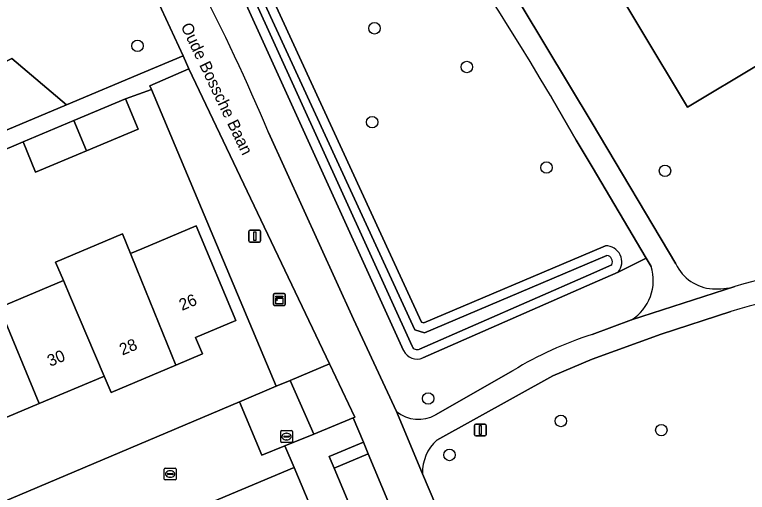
# Model space of a CAD drawing. Extents: x 157767 to 159172, y 387839 to 389425.
# Drawn here: x 158950.8 to 159013.2, y 388369.9 to 388410.5 of the extents above; entities that cross this region are included whole.
import ezdxf

# ---------------------------------------------------------------- set-up
doc = ezdxf.new("R2010")
doc.units = 0
for name, color, linetype in [('IMGEO_Berm_groen', 7, 'Continuous'), ('IMGEO_Boom', 7, 'Continuous'), ('IMGEO_Erf', 7, 'Continuous'), ('IMGEO_Fietspad_gesloten', 7, 'Continuous'), ('IMGEO_Groenvoorziening', 7, 'Continuous'), ('IMGEO_Kast', 7, 'Continuous'), ('IMGEO_Kolk', 7, 'Continuous'), ('IMGEO_Lichtmast', 7, 'Continuous'), ('IMGEO_Oever', 7, 'Continuous'), ('IMGEO_Openbare_ruimte_label', 7, 'Continuous'), ('IMGEO_Pand', 7, 'Continuous'), ('IMGEO_Pand_nummerreeks', 7, 'Continuous'), ('IMGEO_Parkeervlak_open', 7, 'Continuous'), ('IMGEO_Rioolput', 7, 'Continuous'), ('IMGEO_Terreindeel_gesloten', 7, 'Continuous'), ('IMGEO_Verkeersbordpaal', 7, 'Continuous'), ('IMGEO_Voetpad_gesloten', 7, 'Continuous'), ('IMGEO_Voetpad_open', 7, 'Continuous'), ('IMGEO_Waterloop', 7, 'Continuous')]:
    doc.layers.add(name, color=color, linetype=linetype)

msp = doc.modelspace()

# ---------------------------------------------------------------- linework, layer by layer
at = {"layer": 'IMGEO_Berm_groen'}
for points in [[(158983.946, 388381.961), (158958.733, 388437.356)], [(158972.442, 388400.496), (158979.69, 388384.637), (158983.336, 388376.776)], [(159005.019, 388389.108), (159004.606, 388389.804), (159002.227, 388388.624), (159000, 388387.648), (158985.592, 388381.333)], [(158999.99, 388383.329), (159003.341, 388384.557)], [(158986.672, 388376.497), (158993.264, 388380.261)]]:
    msp.add_lwpolyline(points, dxfattribs=at)
for centre, radius, start, end in [((158809.264, 388331.751), 177.068, 22.84498, 27.44087), ((159001.261, 388387.909), 3.945, 301.82642, 17.69469), ((159009.809, 388352.896), 31.978, 107.88193, 121.15736), ((158985.087, 388382.48), 1.253, 204.45972, 293.77347), ((158985.204, 388379.029), 2.927, 230.33583, 300.10278)]:
    msp.add_arc(centre, radius, start, end, dxfattribs=at)
at = {"layer": 'IMGEO_Boom'}
for centre in [(158981.466, 388409.366), (158961.279, 388407.869), (158989.329, 388406.075), (158981.261, 388401.376), (158996.112, 388397.518), (159006.202, 388397.236), (158986.031, 388377.871), (158997.34, 388375.967), (159005.89, 388375.189), (158987.855, 388373.076)]:
    msp.add_circle(centre, 0.489, dxfattribs=at)
at = {"layer": 'IMGEO_Erf'}
for points in [[(158935.672, 388363.11), (158969.976, 388377.598), (158973.092, 388378.915), (158962.485, 388404.156), (158960.256, 388403.354), (158961.33, 388400.79), (158956.928, 388398.946), (158952.605, 388397.136), (158951.532, 388399.7), (158949.195, 388398.712)], [(158949.49, 388385.604), (158954.97, 388387.907), (158954.296, 388389.481), (158960.01, 388391.885), (158960.69, 388390.209), (158961.658, 388390.616), (158966.267, 388392.553), (158969.646, 388384.511), (158966.232, 388383.077), (158966.827, 388381.662), (158964.547, 388380.704), (158959.043, 388378.391), (158958.454, 388379.766), (158958.325, 388379.712), (158952.919, 388377.441), (158947.38, 388375.113)], [(159000, 388311.619), (158974.612, 388372.008), (158952.865, 388362.877)]]:
    msp.add_lwpolyline(points, dxfattribs=at)
at = {"layer": 'IMGEO_Fietspad_gesloten'}
for points in [[(158966.409, 388413.35), (158961.459, 388424.399), (158953.746, 388443.363), (158953.128, 388444.884), (158950.898, 388450.204), (158947.703, 388448.188), (158948.147, 388447.073), (158948.91, 388445.053), (158956.896, 388424.843), (158957.433, 388423.731), (158965.184, 388407.027), (158965.661, 388405.91), (158977.622, 388380.827), (158979.787, 388376.286), (158979.637, 388376.224), (158980.522, 388374.161), (158980.936, 388373.173), (158990.757, 388349.724), (159000, 388326.968), (159006.58, 388311.043)], [(159003.467, 388329.206), (159000, 388337.149), (158994.882, 388349.556), (158985.556, 388371.478), (158983.336, 388376.776), (158979.69, 388384.637), (158972.442, 388400.496)]]:
    msp.add_lwpolyline(points, dxfattribs=at)
msp.add_arc((158809.264, 388331.751), 177.068, 22.84498, 27.44087, dxfattribs=at)
at = {"layer": 'IMGEO_Groenvoorziening'}
for points in [[(158957.449, 388445.194), (158985.47, 388384.366), (158985.666, 388384.306), (159000, 388390.385), (159001.138, 388390.868)], [(158994.045, 388411.192), (159000, 388401.288), (159007.139, 388389.322)], [(159002.227, 388388.624), (159004.606, 388389.804), (159000, 388397.569), (158998.652, 388399.842), (158996.634, 388403.344), (158996.457, 388403.651)], [(159011.801, 388385.265), (159005.865, 388383.347), (159000, 388381.221), (158996.647, 388379.814), (158986.766, 388374.325)], [(158990.757, 388349.724), (158980.936, 388373.173), (158978.019, 388371.948), (159000, 388319.621), (159008.145, 388300.117), (159010.253, 388300.958)], [(158985.556, 388371.478), (158994.882, 388349.556), (159000, 388337.149), (159003.467, 388329.206), (159009.34, 388314.661), (159010.278, 388312.299), (159011.797, 388312.961)]]:
    msp.add_lwpolyline(points, dxfattribs=at)
for points in [[(159020.441, 388410.031), (159008.125, 388402.667), (159000, 388416.194), (158994.712, 388424.998), (159000, 388428.16), (159007.071, 388432.388)], [(158904.767, 388385.708), (158905.674, 388384.767), (158905.959, 388385.24), (158908.936, 388384.041), (158923.193, 388389.964), (158929.749, 388392.688), (158930.071, 388396.779), (158950.592, 388406.799), (158955.249, 388402.857), (158961.841, 388405.624), (158965.184, 388407.027), (158957.433, 388423.731), (158953.509, 388422.077), (158930.013, 388412.173), (158921.791, 388408.781), (158921.247, 388410.088), (158920.836, 388409.579), (158919.221, 388413.458), (158909.895, 388409.591), (158897.276, 388404.36), (158900.628, 388396.484), (158905.029, 388386.142)], [(158929.938, 388392.233), (158955.249, 388402.857), (158950.592, 388406.799), (158930.071, 388396.779), (158929.749, 388392.688)], [(158977.622, 388380.827), (158965.661, 388405.91), (158962.341, 388404.468), (158962.485, 388404.156), (158973.092, 388378.915), (158974.272, 388379.413)], [(158979.637, 388376.224), (158979.787, 388376.286), (158977.622, 388380.827), (158974.272, 388379.413), (158976.31, 388374.855)]]:
    msp.add_lwpolyline(points, close=True, dxfattribs=at)
for centre, radius, start, end in [((158596.919, 388163.285), 466.269, 31.03155, 37.64989), ((159001.14, 388389.483), 1.385, 321.69401, 90.08005), ((159010.449, 388390.847), 3.644, 204.73037, 266.82411), ((159027.68, 388335.701), 53.972, 93.18932, 106.70804), ((159027.969, 388333.076), 54.636, 93.45269, 107.21337), ((159010.592, 388393.586), 6.387, 266.90633, 284.2424), ((158989.196, 388371.612), 3.642, 131.8457, 182.10246)]:
    msp.add_arc(centre, radius, start, end, dxfattribs=at)
at = {"layer": 'IMGEO_Kast'}
for p, q in [((158972.862, 388385.87), (158972.862, 388386.711)), ((158972.862, 388386.711), (158972.862, 388385.87)), ((158972.937, 388386.795), (158973.778, 388386.795)), ((158973.778, 388386.795), (158972.937, 388386.795)), ((158973.862, 388386.72), (158973.862, 388385.879)), ((158973.862, 388385.879), (158973.862, 388386.72)), ((158973.787, 388385.795), (158972.946, 388385.795)), ((158972.946, 388385.795), (158973.787, 388385.795))]:
    msp.add_line(p, q, dxfattribs=at)
for points in [[(158973.057, 388386.585), (158973.657, 388386.585), (158973.657, 388386.5), (158973.057, 388386.5), (158973.057, 388386.585)], [(158973.057, 388386.41), (158973.657, 388386.41), (158973.657, 388385.921), (158973.057, 388385.921), (158973.057, 388386.41)]]:
    msp.add_lwpolyline(points, dxfattribs=at)
msp.add_circle((158973.141, 388386.259), 0.0377, dxfattribs=at)
for centre, start, end in [((158972.94, 388386.717), 92.4484, 184.28452), ((158972.94, 388386.717), 92.4484, 184.28452), ((158973.784, 388386.717), 2.4484, 94.28452), ((158973.784, 388386.717), 2.4484, 94.28452), ((158972.94, 388385.873), 182.4484, 274.28452), ((158972.94, 388385.873), 182.4484, 274.28452), ((158973.784, 388385.873), 272.4484, 4.28452), ((158973.784, 388385.873), 272.4484, 4.28452)]:
    msp.add_arc(centre, 0.0779, start, end, dxfattribs=at)
at = {"layer": 'IMGEO_Kolk'}
for p, q in [((158963.563, 388371.025), (158963.563, 388371.877)), ((158963.638, 388371.951), (158964.49, 388371.951)), ((158964.564, 388371.877), (158964.564, 388371.025)), ((158963.822, 388371.445), (158963.822, 388371.457)), ((158964.26, 388371.408), (158963.862, 388371.408)), ((158963.865, 388371.494), (158964.263, 388371.494)), ((158964.051, 388371.731), (158964.076, 388371.731)), ((158964.306, 388371.457), (158964.306, 388371.445)), ((158964.49, 388370.951), (158963.638, 388370.951)), ((158964.074, 388371.171), (158964.049, 388371.171))]:
    msp.add_line(p, q, dxfattribs=at)
for points in [[(158963.563, 388371.025), (158963.563, 388371.877)], [(158963.638, 388371.951), (158964.49, 388371.951)], [(158964.564, 388371.877), (158964.564, 388371.025)], [(158964.49, 388370.951), (158963.638, 388370.951)]]:
    msp.add_lwpolyline(points, dxfattribs=at)
for centre, radius, start, end in [((158963.64, 388371.875), 0.0765, 91.55205, 178.44795), ((158963.64, 388371.875), 0.0765, 91.55205, 178.44795), ((158964.488, 388371.875), 0.0765, 1.55205, 88.44795), ((158964.488, 388371.875), 0.0765, 1.55205, 88.44795), ((158963.862, 388371.454), 0.0403, 85.87752, 175.75265), ((158963.859, 388371.444), 0.0366, 178.93798, 274.71019), ((158964.263, 388371.451), 0.043, 264.86636, 352.45326), ((158964.267, 388371.456), 0.0386, 1.73085, 96.63898), ((158963.64, 388371.027), 0.0765, 181.55205, 268.44795), ((158963.64, 388371.027), 0.0765, 181.55205, 268.44795), ((158964.488, 388371.027), 0.0765, 271.55205, 358.44795), ((158964.488, 388371.027), 0.0765, 271.55205, 358.44795)]:
    msp.add_arc(centre, radius, start, end, dxfattribs=at)
for centre, major_axis, ratio, start_param, end_param in [((158964.05, 388371.451), (-0.387, 0.002), 0.722429, 4.712389, 7.853982), ((158964.075, 388371.451), (-0.39, 0.002), 0.717154, 1.570796, 4.712389)]:
    msp.add_ellipse(centre, major_axis=major_axis, ratio=ratio, start_param=start_param, end_param=end_param, dxfattribs=at)
at = {"layer": 'IMGEO_Lichtmast'}
for p, q in [((158970.775, 388391.284), (158970.775, 388392.084)), ((158970.775, 388392.084), (158970.775, 388391.284)), ((158970.875, 388392.184), (158971.665, 388392.184)), ((158971.665, 388392.184), (158970.875, 388392.184)), ((158971.765, 388392.084), (158971.765, 388391.284)), ((158971.765, 388391.284), (158971.765, 388392.084)), ((158971.665, 388391.184), (158970.875, 388391.184)), ((158970.875, 388391.184), (158971.665, 388391.184))]:
    msp.add_line(p, q, dxfattribs=at)
msp.add_lwpolyline([(158971.195, 388392.059), (158971.345, 388392.059), (158971.345, 388391.309), (158971.195, 388391.309), (158971.195, 388392.059)], dxfattribs=at)
for centre, start, end in [((158970.875, 388392.084), 90, 180), ((158970.875, 388392.084), 90, 180), ((158971.665, 388392.084), 0, 90), ((158971.665, 388392.084), 360, 90), ((158970.875, 388391.284), 180, 270), ((158970.875, 388391.284), 180, 270), ((158971.665, 388391.284), 270, 0), ((158971.665, 388391.284), 270, 0)]:
    msp.add_arc(centre, 0.1, start, end, dxfattribs=at)
at = {"layer": 'IMGEO_Oever'}
for points in [[(159001.138, 388390.868), (159000, 388390.385), (158985.666, 388384.306), (158985.47, 388384.366), (158957.449, 388445.194)], [(158984.659, 388382.324), (158959.464, 388437.679), (158956.585, 388444.405)], [(158956.865, 388444.551), (158984.894, 388383.706), (158985.71, 388383.456), (159000.312, 388389.649), (159001.26, 388390.051)], [(158955.796, 388444.217), (158958.733, 388437.356), (158983.946, 388381.961)], [(159001.674, 388389.255), (158999.679, 388388.38), (158985.302, 388382.079)], [(158985.592, 388381.333), (159000, 388387.648), (159002.227, 388388.624)]]:
    msp.add_lwpolyline(points, dxfattribs=at)
for centre, radius, start, end in [((159001.14, 388389.483), 1.385, 321.69401, 90.08005), ((159001.144, 388389.485), 0.578, 336.57214, 78.38578), ((158985.087, 388382.48), 1.253, 204.45972, 293.77347), ((158985.092, 388382.495), 0.466, 201.56525, 296.71842)]:
    msp.add_arc(centre, radius, start, end, dxfattribs=at)
at = {"layer": 'IMGEO_Pand'}
for points in [[(158955.862, 388401.513), (158956.928, 388398.946), (158961.33, 388400.79), (158960.256, 388403.354)], [(158955.862, 388401.513), (158951.532, 388399.7), (158952.605, 388397.136), (158956.928, 388398.946)], [(158966.267, 388392.553), (158961.658, 388390.616), (158960.69, 388390.209), (158961.235, 388388.865), (158964.547, 388380.704), (158966.827, 388381.662), (158966.232, 388383.077), (158969.646, 388384.511)], [(158961.235, 388388.865), (158960.69, 388390.209), (158960.01, 388391.885), (158954.296, 388389.481), (158954.97, 388387.907), (158955.578, 388386.487), (158958.454, 388379.766), (158959.043, 388378.391), (158964.547, 388380.704)], [(158949.49, 388385.604), (158948.575, 388387.782), (158942.968, 388385.427), (158943.898, 388383.254), (158947.38, 388375.113), (158952.919, 388377.441)], [(158955.578, 388386.487), (158954.97, 388387.907), (158949.49, 388385.604), (158952.919, 388377.441), (158958.325, 388379.712), (158958.454, 388379.766)]]:
    msp.add_lwpolyline(points, close=True, dxfattribs=at)
at = {"layer": 'IMGEO_Parkeervlak_open'}
msp.add_lwpolyline([(158974.272, 388379.413), (158973.092, 388378.915), (158969.976, 388377.598), (158971.863, 388373.052), (158973.825, 388373.847), (158976.31, 388374.855)], close=True, dxfattribs=at)
at = {"layer": 'IMGEO_Rioolput'}
for p, q in [((158973.474, 388374.215), (158973.474, 388375.067)), ((158973.549, 388375.141), (158974.401, 388375.141)), ((158974.475, 388375.067), (158974.475, 388374.215)), ((158973.733, 388374.635), (158973.733, 388374.647)), ((158974.171, 388374.598), (158973.773, 388374.598)), ((158973.776, 388374.684), (158974.174, 388374.684)), ((158973.985, 388374.361), (158973.96, 388374.361)), ((158973.962, 388374.921), (158973.987, 388374.921)), ((158974.217, 388374.647), (158974.217, 388374.635)), ((158974.401, 388374.141), (158973.549, 388374.141))]:
    msp.add_line(p, q, dxfattribs=at)
for points in [[(158973.474, 388374.215), (158973.474, 388375.067)], [(158973.549, 388375.141), (158974.401, 388375.141)], [(158974.475, 388375.067), (158974.475, 388374.215)], [(158974.401, 388374.141), (158973.549, 388374.141)]]:
    msp.add_lwpolyline(points, dxfattribs=at)
for centre, radius, start, end in [((158973.551, 388375.065), 0.0765, 91.55205, 178.44795), ((158973.551, 388375.065), 0.0765, 91.55205, 178.44795), ((158974.399, 388375.065), 0.0765, 1.55205, 88.44795), ((158974.399, 388375.065), 0.0765, 1.55205, 88.44795), ((158973.773, 388374.644), 0.0403, 85.87752, 175.75265), ((158973.77, 388374.634), 0.0366, 178.93798, 274.71019), ((158974.174, 388374.641), 0.043, 264.86636, 352.45326), ((158974.178, 388374.646), 0.0386, 1.73085, 96.63898), ((158973.551, 388374.217), 0.0765, 181.55205, 268.44795), ((158973.551, 388374.217), 0.0765, 181.55205, 268.44795), ((158974.399, 388374.217), 0.0765, 271.55205, 358.44795), ((158974.399, 388374.217), 0.0765, 271.55205, 358.44795)]:
    msp.add_arc(centre, radius, start, end, dxfattribs=at)
for centre, major_axis, ratio, start_param, end_param in [((158973.961, 388374.641), (-0.387, 0.002), 0.722429, 4.712389, 7.853982), ((158973.986, 388374.641), (-0.39, 0.002), 0.717154, 1.570796, 4.712389)]:
    msp.add_ellipse(centre, major_axis=major_axis, ratio=ratio, start_param=start_param, end_param=end_param, dxfattribs=at)
at = {"layer": 'IMGEO_Terreindeel_gesloten'}
msp.add_lwpolyline([(159008.125, 388402.667), (159020.441, 388410.031), (159007.071, 388432.388), (159000, 388428.16), (158994.712, 388424.998), (159000, 388416.194)], close=True, dxfattribs=at)
at = {"layer": 'IMGEO_Verkeersbordpaal'}
for p, q in [((158990.081, 388375.69), (158990.871, 388375.69)), ((158990.871, 388375.69), (158990.081, 388375.69)), ((158989.981, 388374.79), (158989.981, 388375.59)), ((158989.981, 388375.59), (158989.981, 388374.79)), ((158990.971, 388375.59), (158990.971, 388374.79)), ((158990.971, 388374.79), (158990.971, 388375.59)), ((158990.871, 388374.69), (158990.081, 388374.69)), ((158990.081, 388374.69), (158990.871, 388374.69))]:
    msp.add_line(p, q, dxfattribs=at)
msp.add_lwpolyline([(158990.401, 388375.565), (158990.551, 388375.565), (158990.551, 388374.815), (158990.401, 388374.815), (158990.401, 388375.565)], dxfattribs=at)
for centre, start, end in [((158990.081, 388375.59), 90, 180), ((158990.081, 388375.59), 90, 180), ((158990.871, 388375.59), 0, 90), ((158990.871, 388375.59), 360, 90), ((158990.081, 388374.79), 180, 270), ((158990.081, 388374.79), 180, 270), ((158990.871, 388374.79), 270, 0), ((158990.871, 388374.79), 270, 0)]:
    msp.add_arc(centre, 0.1, start, end, dxfattribs=at)
at = {"layer": 'IMGEO_Voetpad_gesloten'}
for points in [[(159007.139, 388389.322), (159000, 388401.288), (158994.045, 388411.192)], [(158996.457, 388403.651), (158996.634, 388403.344), (158998.652, 388399.842), (159000, 388397.569), (159004.606, 388389.804), (159005.019, 388389.108)], [(159012.163, 388387.395), (159003.341, 388384.557), (158999.99, 388383.329)], [(159003.341, 388384.557), (159012.163, 388387.395)], [(158986.766, 388374.325), (158996.647, 388379.814), (159000, 388381.221), (159005.865, 388383.347), (159011.801, 388385.265)], [(158993.264, 388380.261), (158986.672, 388376.497)], [(158983.336, 388376.776), (158985.556, 388371.478)]]:
    msp.add_lwpolyline(points, dxfattribs=at)
for centre, radius, start, end in [((158596.919, 388163.285), 466.269, 31.03155, 37.64989), ((159010.449, 388390.847), 3.644, 204.73037, 266.82411), ((159027.68, 388335.701), 53.972, 93.18932, 106.70804), ((159001.261, 388387.909), 3.945, 301.82642, 17.69469), ((159027.969, 388333.076), 54.636, 93.45269, 107.21337), ((159010.592, 388393.586), 6.387, 266.90633, 284.2424), ((159009.809, 388352.896), 31.978, 107.88193, 121.15736), ((158985.204, 388379.029), 2.927, 230.33583, 300.10278), ((158989.196, 388371.612), 3.642, 131.8457, 182.10246)]:
    msp.add_arc(centre, radius, start, end, dxfattribs=at)
at = {"layer": 'IMGEO_Voetpad_open'}
for points in [[(158949.195, 388398.712), (158951.532, 388399.7), (158955.862, 388401.513), (158960.256, 388403.354), (158962.485, 388404.156), (158962.341, 388404.468), (158965.661, 388405.91), (158965.184, 388407.027), (158961.841, 388405.624), (158955.249, 388402.857), (158929.938, 388392.233)], [(158952.229, 388356.968), (158951.95, 388357.634), (158945.031, 388354.681), (158942.998, 388359.515), (158949.942, 388362.426), (158950.218, 388361.768), (158952.865, 388362.877), (158974.612, 388372.008), (158973.825, 388373.847), (158971.863, 388373.052), (158969.976, 388377.598), (158935.672, 388363.11), (158937.782, 388357.912), (158939.236, 388354.405)]]:
    msp.add_lwpolyline(points, dxfattribs=at)
for points in [[(158978.019, 388371.948), (158977.604, 388372.936), (158980.522, 388374.161), (158979.637, 388376.224), (158976.31, 388374.855), (158973.825, 388373.847), (158974.612, 388372.008), (159000, 388311.619), (159005.739, 388297.968), (159006.541, 388296.138), (159007.122, 388296.375), (159011.284, 388298.077), (159010.64, 388299.976), (159008.559, 388299.125), (159008.145, 388300.117), (159000, 388319.621)], [(158980.936, 388373.173), (158980.522, 388374.161), (158977.604, 388372.936), (158978.019, 388371.948)]]:
    msp.add_lwpolyline(points, close=True, dxfattribs=at)
at = {"layer": 'IMGEO_Waterloop'}
for points in [[(158956.585, 388444.405), (158959.464, 388437.679), (158984.659, 388382.324)], [(159001.26, 388390.051), (159000.312, 388389.649), (158985.71, 388383.456), (158984.894, 388383.706), (158956.865, 388444.551)], [(158985.302, 388382.079), (158999.679, 388388.38), (159001.674, 388389.255)]]:
    msp.add_lwpolyline(points, dxfattribs=at)
for centre, radius, start, end in [((159001.144, 388389.485), 0.578, 336.57214, 78.38578), ((158985.092, 388382.495), 0.466, 201.56525, 296.71842)]:
    msp.add_arc(centre, radius, start, end, dxfattribs=at)

# ---------------------------------------------------------------- texts
at = {"layer": 'IMGEO_Openbare_ruimte_label'}
msp.add_text('Oude Bossche Baan', height=1, rotation=295.59142, dxfattribs=at).set_placement((158964.942, 388409.544))
at = {"layer": 'IMGEO_Pand_nummerreeks'}
for s, rotation, p in [('26', 22.78653, (158965.07, 388385.323)), ('28', 22.79226, (158959.99, 388381.523)), ('30', 22.79226, (158953.852, 388380.566))]:
    msp.add_text(s, height=1, rotation=rotation, dxfattribs=at).set_placement(p)

doc.saveas('drawing.dxf')
